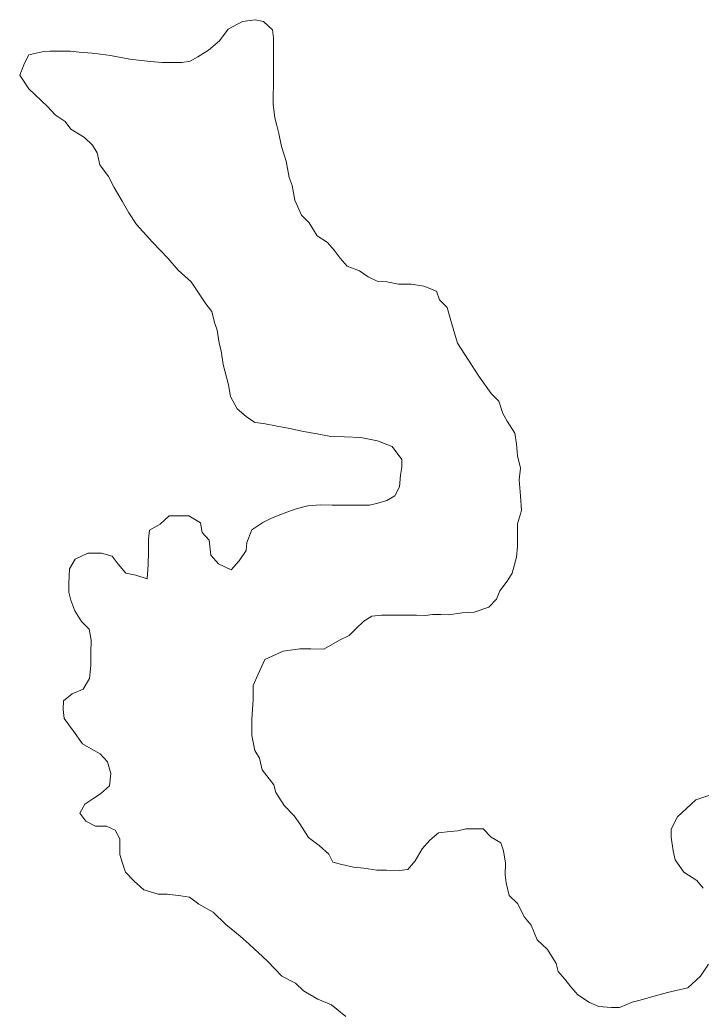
# Model space of a CAD drawing. Extents: x 553962 to 842807, y 8883888 to 9032388.
# Drawn here: x 803826.5 to 804001.2, y 9015789.3 to 9016043.5 of the extents above; entities that cross this region are included whole.
import ezdxf

# ---------------------------------------------------------------- set-up
doc = ezdxf.new("R2010")
doc.units = 0
doc.header["$LTSCALE"] = 200
for name, color, linetype, lineweight in [('23', 7, 'Continuous', 13), ('25', 7, 'Continuous', 13), ('57', 7, 'Continuous', 13)]:
    doc.layers.add(name, color=color, linetype=linetype, lineweight=lineweight)

msp = doc.modelspace()

# ---------------------------------------------------------------- linework, layer by layer
at = {"layer": '23'}
for points in [[(803889, 9016043.1), (803886.8, 9016043.5), (803883.6, 9016043.1), (803879.9, 9016041.1), (803877.7, 9016038.1), (803874.9, 9016035.7), (803872.1, 9016034), (803870.2, 9016032.9), (803868, 9016032.6), (803865, 9016032.6), (803863, 9016032.6), (803860, 9016032.8), (803857.7, 9016033.1), (803854.7, 9016033.4), (803852, 9016033.9), (803849.7, 9016034.4), (803847.2, 9016034.7), (803845, 9016035), (803841.7, 9016035.2), (803839.5, 9016035.5), (803837.5, 9016035.5), (803834.2, 9016035.5), (803832.2, 9016035.3), (803828.8, 9016034.5), (803827.7, 9016032.4), (803827.7, 9016032.4)], [(803891.4, 9016021.9), (803891.4, 9016023.9), (803891.5, 9016026.9), (803891.5, 9016029.4), (803891.5, 9016031.6), (803891.5, 9016033.9), (803891.5, 9016036.2), (803891.5, 9016038.9), (803891.3, 9016040.9), (803889, 9016043.1)], [(803827.7, 9016032.4), (803826.5, 9016029.3), (803828.8, 9016025.8), (803833.6, 9016021.3), (803835.6, 9016019.2), (803838.1, 9016017.5), (803839.6, 9016015.5), (803843.1, 9016013.4), (803845.1, 9016011.4), (803846.3, 9016009.4), (803847, 9016006.4), (803849.2, 9016003.4), (803850.7, 9016000.6), (803852.7, 9015997.1), (803854.4, 9015994.1), (803856.4, 9015991.1), (803860.5, 9015986.6), (803864.4, 9015982.5), (803867.1, 9015979.4), (803870.4, 9015976.4), (803874.2, 9015970.8), (803875.7, 9015968.8), (803876.4, 9015966), (803877.1, 9015964), (803877.6, 9015960.7), (803878.1, 9015958.7), (803878.6, 9015955.2), (803879.5, 9015952), (803880, 9015950), (803880.5, 9015947), (803882.2, 9015943.9), (803884.5, 9015941.9), (803886.7, 9015940.4), (803889, 9015940.1), (803892.5, 9015939.4), (803895.7, 9015938.8), (803899.2, 9015938.1), (803902.7, 9015937.5), (803906.2, 9015936.8), (803909.7, 9015936.7), (803913.9, 9015936.5), (803918.2, 9015935.7), (803921.9, 9015934.2), (803924.4, 9015930.9), (803924.4, 9015928.9), (803924.1, 9015926.9), (803923.8, 9015923.9), (803922.6, 9015921.6), (803920.6, 9015920.4), (803918.3, 9015919.7), (803916.1, 9015919.2), (803913.6, 9015919.2), (803910.1, 9015919.2), (803906.6, 9015919.2), (803903.6, 9015919.3), (803900.3, 9015919), (803897.3, 9015918.3), (803894, 9015917.1), (803890.8, 9015915.8), (803888.8, 9015914.8), (803886, 9015912.9), (803884.7, 9015909.6), (803884.5, 9015907.6), (803882.7, 9015904.9), (803880.7, 9015902.6), (803877.4, 9015904.2), (803875.5, 9015906.4), (803875, 9015910.2), (803873.2, 9015912.2), (803872.8, 9015914.7), (803869.8, 9015916.5), (803867.8, 9015916.5), (803864.8, 9015916.5), (803862.5, 9015914.3), (803859.7, 9015912.8), (803859.5, 9015910.5), (803859.5, 9015907.3), (803859.4, 9015904), (803859.1, 9015900.3), (803856.2, 9015901.3), (803853.7, 9015901.8), (803851.7, 9015904.1), (803850.2, 9015906.1), (803847.4, 9015906.9), (803843.9, 9015906.9), (803840.7, 9015905.4), (803839.2, 9015902.9), (803839.1, 9015899.2), (803839.1, 9015896.9), (803839.6, 9015894.9), (803840.6, 9015892.1), (803842.3, 9015889.4), (803844.3, 9015887.4), (803844.8, 9015884.6), (803844.7, 9015881.3), (803844.7, 9015878.1), (803844.4, 9015874.8), (803842.7, 9015872.1), (803839.9, 9015870.9), (803837.7, 9015869.1), (803837.6, 9015866.9)], [(803916.7, 9015890.8), (803919.2, 9015891), (803922.7, 9015891), (803924.7, 9015891), (803928.2, 9015891), (803930.4, 9015890.9), (803932.4, 9015891.2), (803934.4, 9015891.2), (803936.4, 9015891.1), (803939.9, 9015891.6), (803943, 9015891.8), (803946.7, 9015893.1), (803948.7, 9015895.1), (803949.5, 9015897.3), (803951.4, 9015899.7), (803952.7, 9015901.8), (803953.8, 9015905.9), (803954.1, 9015908.6), (803954.1, 9015911), (803954.1, 9015914.4), (803955.1, 9015917.8), (803954.8, 9015921.6), (803954.5, 9015925.7), (803954.8, 9015928.7), (803954.1, 9015931.8), (803953.8, 9015934.9), (803953.4, 9015937.6), (803951.4, 9015940.7), (803950.3, 9015942.7), (803949.3, 9015945.8), (803947.3, 9015947.8), (803944.2, 9015952.2), (803944.2, 9015952.2), (803944.2, 9015952.2), (803944.2, 9015952.2), (803941.5, 9015956.3), (803938.7, 9015960.7), (803938, 9015963), (803937, 9015966.5), (803936, 9015969.8), (803934.1, 9015971.8), (803933.3, 9015974), (803930.1, 9015975.3), (803926.8, 9015975.8), (803923.6, 9015975.8), (803920.6, 9015976.4), (803918.1, 9015976.6), (803915.8, 9015977.7), (803913.6, 9015979.2), (803910.4, 9015980.4), (803908.6, 9015982.5), (803907.1, 9015984.5), (803905.4, 9015986.5), (803902.7, 9015988.2), (803900.7, 9015991.5), (803898.7, 9015993.5), (803897, 9015997.3), (803896.3, 9016001.1), (803895.5, 9016003.1), (803894.8, 9016007.3), (803893.6, 9016011.1), (803892.9, 9016014.4), (803892.4, 9016016.4), (803891.9, 9016018.4), (803891.4, 9016021.9)], [(803926, 9015825.9), (803923.7, 9015825.6), (803920.5, 9015825.7), (803918, 9015825.7), (803914.7, 9015826.2), (803912, 9015826.5), (803909, 9015827.2), (803906.7, 9015827.8), (803905.7, 9015829.8), (803903.2, 9015832), (803900.5, 9015834.1), (803898.3, 9015837.6), (803896.8, 9015839.6), (803894.3, 9015842.3), (803892.1, 9015845.6), (803891.6, 9015847.6), (803888.6, 9015851.4), (803887.9, 9015854.4), (803886.7, 9015856.4), (803886, 9015860.2), (803886, 9015862.2), (803886, 9015864.4), (803886.3, 9015869.4), (803886.3, 9015873), (803887.6, 9015875.9), (803889.3, 9015879.7), (803894, 9015881.8), (803894, 9015881.8), (803898.3, 9015882.4), (803901.1, 9015882.4), (803901.1, 9015882.4), (803904.4, 9015882.3), (803908.4, 9015884.6), (803910.9, 9015885.8), (803912.7, 9015887.6), (803914.7, 9015889.5), (803916.7, 9015890.8)], [(803837.6, 9015866.9), (803837.9, 9015864.6), (803840.3, 9015861.3), (803842.6, 9015858.1), (803844.8, 9015856.8), (803847.1, 9015855.5), (803849, 9015853.5), (803849.8, 9015850.5), (803849.5, 9015847.3), (803847.2, 9015845.3), (803845.2, 9015844), (803843.2, 9015842.6), (803841.9, 9015840.3), (803843.4, 9015838.3), (803845.9, 9015837), (803848.7, 9015837), (803850.9, 9015836), (803852.1, 9015833.7), (803852.1, 9015831.7), (803852.1, 9015829.7), (803852.8, 9015827.5), (803853.6, 9015825.2), (803855.8, 9015822.9), (803858.3, 9015820.7), (803862, 9015819.6), (803864.3, 9015819.6), (803867.8, 9015819.1), (803870, 9015818.8), (803872.4, 9015817), (803876.1, 9015815), (803879.3, 9015811.8), (803883, 9015808.8), (803885.3, 9015806.8), (803890, 9015802.4), (803893.7, 9015798.6), (803897.2, 9015796.8), (803899.2, 9015794.8), (803902.9, 9015792.7), (803906.4, 9015791.2), (803910.1, 9015788.2)], [(804006.1, 9015845.9), (803999.8, 9015843.7), (803995.1, 9015839.4), (803993.5, 9015836.2), (803993.5, 9015834.2), (803994, 9015830.7), (803994.5, 9015828.4), (803996.7, 9015825.2), (804000, 9015823.1), (804001.7, 9015821.1)], [(804003, 9015801.6), (804001, 9015798.6), (803997.7, 9015795.6), (803994.7, 9015794.9), (803992.5, 9015794.4), (803988.2, 9015793.2), (803985.5, 9015792.4), (803983.5, 9015791.9), (803980.2, 9015790.5), (803978.2, 9015790.5), (803974.9, 9015790.8), (803972.5, 9015791.8), (803969.5, 9015793.8), (803967.7, 9015795.8), (803966.2, 9015797.8), (803964.5, 9015799.8), (803964, 9015801.8), (803961.8, 9015805.4), (803959.1, 9015807.9), (803957.6, 9015811.6), (803955.9, 9015813.7), (803954.1, 9015817.2), (803951.9, 9015819.2), (803951.2, 9015822.5), (803950.9, 9015824.5), (803951, 9015827.5), (803950.5, 9015830.7), (803949.8, 9015832.7), (803947.3, 9015834.2), (803945.3, 9015836.3), (803942.8, 9015836.3), (803940.8, 9015836.3), (803938.8, 9015835.8), (803936.8, 9015835.6), (803933.8, 9015835.3), (803931.6, 9015833.4), (803929.6, 9015831.2), (803927.8, 9015828.1), (803926, 9015825.9)]]:
    msp.add_lwpolyline(points, dxfattribs=at)
at = {"layer": '25'}
for points in [[(803889, 9016043.1), (803886.8, 9016043.5), (803883.6, 9016043.1), (803879.9, 9016041.1), (803877.7, 9016038.1), (803874.9, 9016035.7), (803872.1, 9016034), (803870.2, 9016032.9), (803868, 9016032.6), (803865, 9016032.6), (803863, 9016032.6), (803860, 9016032.8), (803857.7, 9016033.1), (803854.7, 9016033.4), (803852, 9016033.9), (803849.7, 9016034.4), (803847.2, 9016034.7), (803845, 9016035), (803841.7, 9016035.2), (803839.5, 9016035.5), (803837.5, 9016035.5), (803834.2, 9016035.5), (803832.2, 9016035.3), (803828.8, 9016034.5), (803827.7, 9016032.4), (803827.7, 9016032.4)], [(803891.4, 9016021.9), (803891.4, 9016023.9), (803891.5, 9016026.9), (803891.5, 9016029.4), (803891.5, 9016031.6), (803891.5, 9016033.9), (803891.5, 9016036.2), (803891.5, 9016038.9), (803891.3, 9016040.9), (803889, 9016043.1)], [(803827.7, 9016032.4), (803826.5, 9016029.3), (803828.8, 9016025.8), (803833.6, 9016021.3), (803835.6, 9016019.2), (803838.1, 9016017.5), (803839.6, 9016015.5), (803843.1, 9016013.4), (803845.1, 9016011.4), (803846.3, 9016009.4), (803847, 9016006.4), (803849.2, 9016003.4), (803850.7, 9016000.6), (803852.7, 9015997.1), (803854.4, 9015994.1), (803856.4, 9015991.1), (803860.5, 9015986.6), (803864.4, 9015982.5), (803867.1, 9015979.4), (803870.4, 9015976.4), (803874.2, 9015970.8), (803875.7, 9015968.8), (803876.4, 9015966), (803877.1, 9015964), (803877.6, 9015960.7), (803878.1, 9015958.7), (803878.6, 9015955.2), (803879.5, 9015952), (803880, 9015950), (803880.5, 9015947), (803882.2, 9015943.9), (803884.5, 9015941.9), (803886.7, 9015940.4), (803889, 9015940.1), (803892.5, 9015939.4), (803895.7, 9015938.8), (803899.2, 9015938.1), (803902.7, 9015937.5), (803906.2, 9015936.8), (803909.7, 9015936.7), (803913.9, 9015936.5), (803918.2, 9015935.7), (803921.9, 9015934.2), (803924.4, 9015930.9), (803924.4, 9015928.9), (803924.1, 9015926.9), (803923.8, 9015923.9), (803922.6, 9015921.6), (803920.6, 9015920.4), (803918.3, 9015919.7), (803916.1, 9015919.2), (803913.6, 9015919.2), (803910.1, 9015919.2), (803906.6, 9015919.2), (803903.6, 9015919.3), (803900.3, 9015919), (803897.3, 9015918.3), (803894, 9015917.1), (803890.8, 9015915.8), (803888.8, 9015914.8), (803886, 9015912.9), (803884.7, 9015909.6), (803884.5, 9015907.6), (803882.7, 9015904.9), (803880.7, 9015902.6), (803877.4, 9015904.2), (803875.5, 9015906.4), (803875, 9015910.2), (803873.2, 9015912.2), (803872.8, 9015914.7), (803869.8, 9015916.5), (803867.8, 9015916.5), (803864.8, 9015916.5), (803862.5, 9015914.3), (803859.7, 9015912.8), (803859.5, 9015910.5), (803859.5, 9015907.3), (803859.4, 9015904), (803859.1, 9015900.3), (803856.2, 9015901.3), (803853.7, 9015901.8), (803851.7, 9015904.1), (803850.2, 9015906.1), (803847.4, 9015906.9), (803843.9, 9015906.9), (803840.7, 9015905.4), (803839.2, 9015902.9), (803839.1, 9015899.2), (803839.1, 9015896.9), (803839.6, 9015894.9), (803840.6, 9015892.1), (803842.3, 9015889.4), (803844.3, 9015887.4), (803844.8, 9015884.6), (803844.7, 9015881.3), (803844.7, 9015878.1), (803844.4, 9015874.8), (803842.7, 9015872.1), (803839.9, 9015870.9), (803837.7, 9015869.1), (803837.6, 9015866.9)], [(803916.7, 9015890.8), (803919.2, 9015891), (803922.7, 9015891), (803924.7, 9015891), (803928.2, 9015891), (803930.4, 9015890.9), (803932.4, 9015891.2), (803934.4, 9015891.2), (803936.4, 9015891.1), (803939.9, 9015891.6), (803943, 9015891.8), (803946.7, 9015893.1), (803948.7, 9015895.1), (803949.5, 9015897.3), (803951.4, 9015899.7), (803952.7, 9015901.8), (803953.8, 9015905.9), (803954.1, 9015908.6), (803954.1, 9015911), (803954.1, 9015914.4), (803955.1, 9015917.8), (803954.8, 9015921.6), (803954.5, 9015925.7), (803954.8, 9015928.7), (803954.1, 9015931.8), (803953.8, 9015934.9), (803953.4, 9015937.6), (803951.4, 9015940.7), (803950.3, 9015942.7), (803949.3, 9015945.8), (803947.3, 9015947.8), (803944.2, 9015952.2), (803944.2, 9015952.2), (803944.2, 9015952.2), (803944.2, 9015952.2), (803941.5, 9015956.3), (803938.7, 9015960.7), (803938, 9015963), (803937, 9015966.5), (803936, 9015969.8), (803934.1, 9015971.8), (803933.3, 9015974), (803930.1, 9015975.3), (803926.8, 9015975.8), (803923.6, 9015975.8), (803920.6, 9015976.4), (803918.1, 9015976.6), (803915.8, 9015977.7), (803913.6, 9015979.2), (803910.4, 9015980.4), (803908.6, 9015982.5), (803907.1, 9015984.5), (803905.4, 9015986.5), (803902.7, 9015988.2), (803900.7, 9015991.5), (803898.7, 9015993.5), (803897, 9015997.3), (803896.3, 9016001.1), (803895.5, 9016003.1), (803894.8, 9016007.3), (803893.6, 9016011.1), (803892.9, 9016014.4), (803892.4, 9016016.4), (803891.9, 9016018.4), (803891.4, 9016021.9)], [(803926, 9015825.9), (803923.7, 9015825.6), (803920.5, 9015825.7), (803918, 9015825.7), (803914.7, 9015826.2), (803912, 9015826.5), (803909, 9015827.2), (803906.7, 9015827.8), (803905.7, 9015829.8), (803903.2, 9015832), (803900.5, 9015834.1), (803898.3, 9015837.6), (803896.8, 9015839.6), (803894.3, 9015842.3), (803892.1, 9015845.6), (803891.6, 9015847.6), (803888.6, 9015851.4), (803887.9, 9015854.4), (803886.7, 9015856.4), (803886, 9015860.2), (803886, 9015862.2), (803886, 9015864.4), (803886.3, 9015869.4), (803886.3, 9015873), (803887.6, 9015875.9), (803889.3, 9015879.7), (803894, 9015881.8), (803894, 9015881.8), (803898.3, 9015882.4), (803901.1, 9015882.4), (803901.1, 9015882.4), (803904.4, 9015882.3), (803908.4, 9015884.6), (803910.9, 9015885.8), (803912.7, 9015887.6), (803914.7, 9015889.5), (803916.7, 9015890.8)], [(803837.6, 9015866.9), (803837.9, 9015864.6), (803840.3, 9015861.3), (803842.6, 9015858.1), (803844.8, 9015856.8), (803847.1, 9015855.5), (803849, 9015853.5), (803849.8, 9015850.5), (803849.5, 9015847.3), (803847.2, 9015845.3), (803845.2, 9015844), (803843.2, 9015842.6), (803841.9, 9015840.3), (803843.4, 9015838.3), (803845.9, 9015837), (803848.7, 9015837), (803850.9, 9015836), (803852.1, 9015833.7), (803852.1, 9015831.7), (803852.1, 9015829.7), (803852.8, 9015827.5), (803853.6, 9015825.2), (803855.8, 9015822.9), (803858.3, 9015820.7), (803862, 9015819.6), (803864.3, 9015819.6), (803867.8, 9015819.1), (803870, 9015818.8), (803872.4, 9015817), (803876.1, 9015815), (803879.3, 9015811.8), (803883, 9015808.8), (803885.3, 9015806.8), (803890, 9015802.4), (803893.7, 9015798.6), (803897.2, 9015796.8), (803899.2, 9015794.8), (803902.9, 9015792.7), (803906.4, 9015791.2), (803910.1, 9015788.2)], [(804006.1, 9015845.9), (803999.8, 9015843.7), (803995.1, 9015839.4), (803993.5, 9015836.2), (803993.5, 9015834.2), (803994, 9015830.7), (803994.5, 9015828.4), (803996.7, 9015825.2), (804000, 9015823.1), (804001.7, 9015821.1)], [(804003, 9015801.6), (804001, 9015798.6), (803997.7, 9015795.6), (803994.7, 9015794.9), (803992.5, 9015794.4), (803988.2, 9015793.2), (803985.5, 9015792.4), (803983.5, 9015791.9), (803980.2, 9015790.5), (803978.2, 9015790.5), (803974.9, 9015790.8), (803972.5, 9015791.8), (803969.5, 9015793.8), (803967.7, 9015795.8), (803966.2, 9015797.8), (803964.5, 9015799.8), (803964, 9015801.8), (803961.8, 9015805.4), (803959.1, 9015807.9), (803957.6, 9015811.6), (803955.9, 9015813.7), (803954.1, 9015817.2), (803951.9, 9015819.2), (803951.2, 9015822.5), (803950.9, 9015824.5), (803951, 9015827.5), (803950.5, 9015830.7), (803949.8, 9015832.7), (803947.3, 9015834.2), (803945.3, 9015836.3), (803942.8, 9015836.3), (803940.8, 9015836.3), (803938.8, 9015835.8), (803936.8, 9015835.6), (803933.8, 9015835.3), (803931.6, 9015833.4), (803929.6, 9015831.2), (803927.8, 9015828.1), (803926, 9015825.9)]]:
    msp.add_lwpolyline(points, dxfattribs=at)
at = {"layer": '57'}
for points in [[(803827.7, 9016032.4), (803827.7, 9016032.4), (803828.8, 9016034.5), (803832.2, 9016035.3), (803834.2, 9016035.5), (803837.5, 9016035.5), (803839.5, 9016035.5), (803841.7, 9016035.2), (803845, 9016035), (803847.2, 9016034.7), (803849.7, 9016034.4), (803852, 9016033.9), (803854.7, 9016033.4), (803857.7, 9016033.1), (803860, 9016032.8), (803863, 9016032.6), (803865, 9016032.6), (803868, 9016032.6), (803870.2, 9016032.9), (803872.1, 9016034), (803874.9, 9016035.7), (803877.7, 9016038.1), (803879.9, 9016041.1), (803883.6, 9016043.1), (803886.8, 9016043.5), (803889, 9016043.1)], [(803889, 9016043.1), (803891.3, 9016040.9), (803891.5, 9016038.9), (803891.5, 9016036.2), (803891.5, 9016033.9), (803891.5, 9016031.6), (803891.5, 9016029.4), (803891.5, 9016026.9), (803891.4, 9016023.9), (803891.4, 9016021.9)], [(803837.6, 9015866.9), (803837.7, 9015869.1), (803839.9, 9015870.9), (803842.7, 9015872.1), (803844.4, 9015874.8), (803844.7, 9015878.1), (803844.7, 9015881.3), (803844.8, 9015884.6), (803844.3, 9015887.4), (803842.3, 9015889.4), (803840.6, 9015892.1), (803839.6, 9015894.9), (803839.1, 9015896.9), (803839.1, 9015899.2), (803839.2, 9015902.9), (803840.7, 9015905.4), (803843.9, 9015906.9), (803847.4, 9015906.9), (803850.2, 9015906.1), (803851.7, 9015904.1), (803853.7, 9015901.8), (803856.2, 9015901.3), (803859.1, 9015900.3), (803859.4, 9015904), (803859.5, 9015907.3), (803859.5, 9015910.5), (803859.7, 9015912.8), (803862.5, 9015914.3), (803864.8, 9015916.5), (803867.8, 9015916.5), (803869.8, 9015916.5), (803872.8, 9015914.7), (803873.2, 9015912.2), (803875, 9015910.2), (803875.5, 9015906.4), (803877.4, 9015904.2), (803880.7, 9015902.6), (803882.7, 9015904.9), (803884.5, 9015907.6), (803884.7, 9015909.6), (803886, 9015912.9), (803888.8, 9015914.8), (803890.8, 9015915.8), (803894, 9015917.1), (803897.3, 9015918.3), (803900.3, 9015919), (803903.6, 9015919.3), (803906.6, 9015919.2), (803910.1, 9015919.2), (803913.6, 9015919.2), (803916.1, 9015919.2), (803918.3, 9015919.7), (803920.6, 9015920.4), (803922.6, 9015921.6), (803923.8, 9015923.9), (803924.1, 9015926.9), (803924.4, 9015928.9), (803924.4, 9015930.9), (803921.9, 9015934.2), (803918.2, 9015935.7), (803913.9, 9015936.5), (803909.7, 9015936.7), (803906.2, 9015936.8), (803902.7, 9015937.5), (803899.2, 9015938.1), (803895.7, 9015938.8), (803892.5, 9015939.4), (803889, 9015940.1), (803886.7, 9015940.4), (803884.5, 9015941.9), (803882.2, 9015943.9), (803880.5, 9015947), (803880, 9015950), (803879.5, 9015952), (803878.6, 9015955.2), (803878.1, 9015958.7), (803877.6, 9015960.7), (803877.1, 9015964), (803876.4, 9015966), (803875.7, 9015968.8), (803874.2, 9015970.8), (803870.4, 9015976.4), (803867.1, 9015979.4), (803864.4, 9015982.5), (803860.5, 9015986.6), (803856.4, 9015991.1), (803854.4, 9015994.1), (803852.7, 9015997.1), (803850.7, 9016000.6), (803849.2, 9016003.4), (803847, 9016006.4), (803846.3, 9016009.4), (803845.1, 9016011.4), (803843.1, 9016013.4), (803839.6, 9016015.5), (803838.1, 9016017.5), (803835.6, 9016019.2), (803833.6, 9016021.3), (803828.8, 9016025.8), (803826.5, 9016029.3), (803827.7, 9016032.4)], [(803891.4, 9016021.9), (803891.9, 9016018.4), (803892.4, 9016016.4), (803892.9, 9016014.4), (803893.6, 9016011.1), (803894.8, 9016007.3), (803895.5, 9016003.1), (803896.3, 9016001.1), (803897, 9015997.3), (803898.7, 9015993.5), (803900.7, 9015991.5), (803902.7, 9015988.2), (803905.4, 9015986.5), (803907.1, 9015984.5), (803908.6, 9015982.5), (803910.4, 9015980.4), (803913.6, 9015979.2), (803915.8, 9015977.7), (803918.1, 9015976.6), (803920.6, 9015976.4), (803923.6, 9015975.8), (803926.8, 9015975.8), (803930.1, 9015975.3), (803933.3, 9015974), (803934.1, 9015971.8), (803936, 9015969.8), (803937, 9015966.5), (803938, 9015963), (803938.7, 9015960.7), (803941.5, 9015956.3), (803944.2, 9015952.2), (803944.2, 9015952.2), (803944.2, 9015952.2), (803944.2, 9015952.2), (803947.3, 9015947.8), (803949.3, 9015945.8), (803950.3, 9015942.7), (803951.4, 9015940.7), (803953.4, 9015937.6), (803953.8, 9015934.9), (803954.1, 9015931.8), (803954.8, 9015928.7), (803954.5, 9015925.7), (803954.8, 9015921.6), (803955.1, 9015917.8), (803954.1, 9015914.4), (803954.1, 9015911), (803954.1, 9015908.6), (803953.8, 9015905.9), (803952.7, 9015901.8), (803951.4, 9015899.7), (803949.5, 9015897.3), (803948.7, 9015895.1), (803946.7, 9015893.1), (803943, 9015891.8), (803939.9, 9015891.6), (803936.4, 9015891.1), (803934.4, 9015891.2), (803932.4, 9015891.2), (803930.4, 9015890.9), (803928.2, 9015891), (803924.7, 9015891), (803922.7, 9015891), (803919.2, 9015891), (803916.7, 9015890.8)], [(803916.7, 9015890.8), (803914.7, 9015889.5), (803912.7, 9015887.6), (803910.9, 9015885.8), (803908.4, 9015884.6), (803904.4, 9015882.3), (803901.1, 9015882.4), (803901.1, 9015882.4), (803898.3, 9015882.4), (803894, 9015881.8), (803894, 9015881.8), (803889.3, 9015879.7), (803887.6, 9015875.9), (803886.3, 9015873), (803886.3, 9015869.4), (803886, 9015864.4), (803886, 9015862.2), (803886, 9015860.2), (803886.7, 9015856.4), (803887.9, 9015854.4), (803888.6, 9015851.4), (803891.6, 9015847.6), (803892.1, 9015845.6), (803894.3, 9015842.3), (803896.8, 9015839.6), (803898.3, 9015837.6), (803900.5, 9015834.1), (803903.2, 9015832), (803905.7, 9015829.8), (803906.7, 9015827.8), (803909, 9015827.2), (803912, 9015826.5), (803914.7, 9015826.2), (803918, 9015825.7), (803920.5, 9015825.7), (803923.7, 9015825.6), (803926, 9015825.9)], [(803910.1, 9015788.2), (803906.4, 9015791.2), (803902.9, 9015792.7), (803899.2, 9015794.8), (803897.2, 9015796.8), (803893.7, 9015798.6), (803890, 9015802.4), (803885.3, 9015806.8), (803883, 9015808.8), (803879.3, 9015811.8), (803876.1, 9015815), (803872.4, 9015817), (803870, 9015818.8), (803867.8, 9015819.1), (803864.3, 9015819.6), (803862, 9015819.6), (803858.3, 9015820.7), (803855.8, 9015822.9), (803853.6, 9015825.2), (803852.8, 9015827.5), (803852.1, 9015829.7), (803852.1, 9015831.7), (803852.1, 9015833.7), (803850.9, 9015836), (803848.7, 9015837), (803845.9, 9015837), (803843.4, 9015838.3), (803841.9, 9015840.3), (803843.2, 9015842.6), (803845.2, 9015844), (803847.2, 9015845.3), (803849.5, 9015847.3), (803849.8, 9015850.5), (803849, 9015853.5), (803847.1, 9015855.5), (803844.8, 9015856.8), (803842.6, 9015858.1), (803840.3, 9015861.3), (803837.9, 9015864.6), (803837.6, 9015866.9)], [(804001.7, 9015821.1), (804000, 9015823.1), (803996.7, 9015825.2), (803994.5, 9015828.4), (803994, 9015830.7), (803993.5, 9015834.2), (803993.5, 9015836.2), (803995.1, 9015839.4), (803999.8, 9015843.7), (804006.1, 9015845.9)], [(803926, 9015825.9), (803927.8, 9015828.1), (803929.6, 9015831.2), (803931.6, 9015833.4), (803933.8, 9015835.3), (803936.8, 9015835.6), (803938.8, 9015835.8), (803940.8, 9015836.3), (803942.8, 9015836.3), (803945.3, 9015836.3), (803947.3, 9015834.2), (803949.8, 9015832.7), (803950.5, 9015830.7), (803951, 9015827.5), (803950.9, 9015824.5), (803951.2, 9015822.5), (803951.9, 9015819.2), (803954.1, 9015817.2), (803955.9, 9015813.7), (803957.6, 9015811.6), (803959.1, 9015807.9), (803961.8, 9015805.4), (803964, 9015801.8), (803964.5, 9015799.8), (803966.2, 9015797.8), (803967.7, 9015795.8), (803969.5, 9015793.8), (803972.5, 9015791.8), (803974.9, 9015790.8), (803978.2, 9015790.5), (803980.2, 9015790.5), (803983.5, 9015791.9), (803985.5, 9015792.4), (803988.2, 9015793.2), (803992.5, 9015794.4), (803994.7, 9015794.9), (803997.7, 9015795.6), (804001, 9015798.6), (804003, 9015801.6)]]:
    msp.add_lwpolyline(points, dxfattribs=at)

doc.saveas('drawing.dxf')
